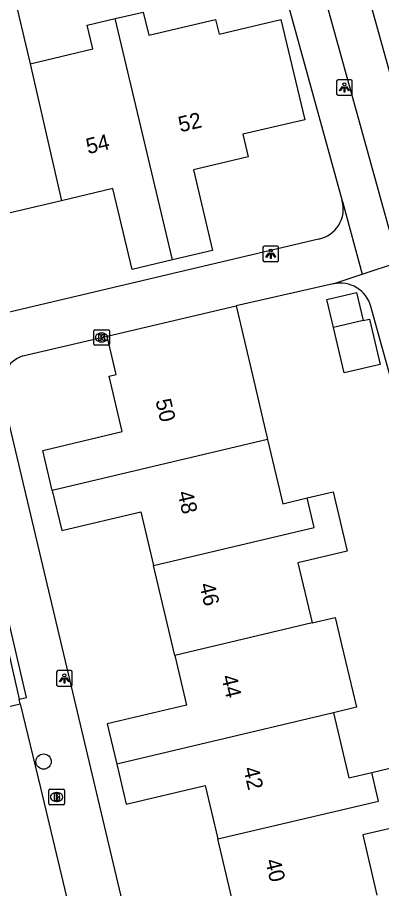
# Model space of a CAD drawing. Extents: x 158038 to 159242, y 380133 to 381214.
# Drawn here: x 159035.7 to 159059, y 380870 to 380925.9 of the extents above; entities that cross this region are included whole.
import ezdxf

# ---------------------------------------------------------------- set-up
doc = ezdxf.new("R2010")
doc.units = 0
for name, color, linetype in [('IMGEO_Boom', 7, 'Continuous'), ('IMGEO_Brandkraan', 7, 'Continuous'), ('IMGEO_Fietspad_open', 7, 'Continuous'), ('IMGEO_Kolk', 7, 'Continuous'), ('IMGEO_Lichtpunt', 7, 'Continuous'), ('IMGEO_Muur', 7, 'Continuous'), ('IMGEO_Pand', 7, 'Continuous'), ('IMGEO_Pand_nummerreeks', 7, 'Continuous'), ('IMGEO_Rijbaan_lokaal_open', 7, 'Continuous'), ('IMGEO_Voetpad_open', 7, 'Continuous')]:
    doc.layers.add(name, color=color, linetype=linetype)

msp = doc.modelspace()

# ---------------------------------------------------------------- linework, layer by layer
at = {"layer": 'IMGEO_Boom'}
msp.add_circle((159037.327, 380878.146), 0.489, dxfattribs=at)
at = {"layer": 'IMGEO_Brandkraan'}
for p, q in [((159037.658, 380875.448), (159037.658, 380876.3)), ((159037.733, 380876.374), (159038.585, 380876.374)), ((159038.146, 380876.154), (159038.171, 380876.154)), ((159038.659, 380876.3), (159038.659, 380875.448)), ((159038.169, 380875.594), (159038.144, 380875.594)), ((159038.585, 380875.374), (159037.733, 380875.374))]:
    msp.add_line(p, q, dxfattribs=at)
for points in [[(159037.658, 380875.448), (159037.658, 380876.3)], [(159037.733, 380876.374), (159038.585, 380876.374)], [(159038.659, 380876.3), (159038.659, 380875.448)], [(159038.006, 380876.074), (159038.006, 380875.674), (159038.219, 380875.674)], [(159038.237, 380876.074), (159038.006, 380876.074)], [(159038.185, 380875.993), (159038.131, 380875.993), (159038.131, 380875.917)], [(159038.131, 380875.917), (159038.184, 380875.917)], [(159038.193, 380875.841), (159038.131, 380875.841), (159038.131, 380875.76)], [(159038.131, 380875.76), (159038.193, 380875.76)], [(159038.585, 380875.374), (159037.733, 380875.374)]]:
    msp.add_lwpolyline(points, dxfattribs=at)
for centre, radius, start, end in [((159037.735, 380876.298), 0.0765, 91.552, 178.448), ((159037.735, 380876.298), 0.0765, 91.552, 178.448), ((159038.583, 380876.298), 0.0765, 1.552, 88.448), ((159038.583, 380876.298), 0.0765, 1.552, 88.448), ((159038.186, 380875.955), 0.0379, 267.8285, 90.9355), ((159038.194, 380875.8), 0.0404, 269.8759, 90.5077), ((159038.225, 380875.925), 0.251, 268.6676, 293.5347), ((159038.241, 380875.929), 0.145, 59.4692, 91.5367), ((159038.266, 380875.976), 0.0922, 285.5137, 58.1501), ((159038.271, 380875.784), 0.105, 301.3115, 78.989), ((159037.735, 380875.45), 0.0765, 181.552, 268.448), ((159037.735, 380875.45), 0.0765, 181.552, 268.448), ((159038.583, 380875.45), 0.0765, 271.552, 358.448), ((159038.583, 380875.45), 0.0765, 271.552, 358.448)]:
    msp.add_arc(centre, radius, start, end, dxfattribs=at)
for centre, major_axis, ratio, start_param, end_param in [((159038.145, 380875.874), (-0.387, 0.002), 0.722429, 4.712389, 7.853982), ((159038.17, 380875.874), (-0.39, 0.002), 0.717154, 1.570796, 4.712389)]:
    msp.add_ellipse(centre, major_axis=major_axis, ratio=ratio, start_param=start_param, end_param=end_param, dxfattribs=at)
at = {"layer": 'IMGEO_Fietspad_open'}
msp.add_lwpolyline([(159062.126, 380912.878), (159056.725, 380932.322), (159051.576, 380950.799), (159049.831, 380957.036)], dxfattribs=at)
at = {"layer": 'IMGEO_Kolk'}
for p, q in [((159040.54, 380904.909), (159040.54, 380905.761)), ((159040.615, 380905.835), (159041.467, 380905.835)), ((159041.541, 380905.761), (159041.541, 380904.909)), ((159041.028, 380905.615), (159041.053, 380905.615)), ((159041.467, 380904.835), (159040.615, 380904.835)), ((159041.051, 380905.055), (159041.026, 380905.055))]:
    msp.add_line(p, q, dxfattribs=at)
for points in [[(159040.54, 380904.909), (159040.54, 380905.761)], [(159040.615, 380905.835), (159041.467, 380905.835)], [(159041.541, 380905.761), (159041.541, 380904.909)], [(159040.861, 380905.535), (159040.984, 380905.535), (159040.984, 380905.384), (159041.114, 380905.535), (159041.278, 380905.535), (159041.132, 380905.384), (159041.285, 380905.135), (159041.133, 380905.135), (159041.048, 380905.299), (159040.984, 380905.232), (159040.984, 380905.135), (159040.861, 380905.135), (159040.861, 380905.535)], [(159041.467, 380904.835), (159040.615, 380904.835)]]:
    msp.add_lwpolyline(points, dxfattribs=at)
for centre, start, end in [((159040.617, 380905.759), 91.552, 178.448), ((159040.617, 380905.759), 91.552, 178.448), ((159041.465, 380905.759), 1.552, 88.448), ((159041.465, 380905.759), 1.552, 88.448), ((159040.617, 380904.911), 181.552, 268.448), ((159040.617, 380904.911), 181.552, 268.448), ((159041.465, 380904.911), 271.552, 358.448), ((159041.465, 380904.911), 271.552, 358.448)]:
    msp.add_arc(centre, 0.0765, start, end, dxfattribs=at)
for centre, major_axis, ratio, start_param, end_param in [((159041.027, 380905.335), (-0.387, 0.002), 0.722429, 4.712389, 7.853982), ((159041.052, 380905.335), (-0.39, 0.002), 0.717154, 1.570796, 4.712389)]:
    msp.add_ellipse(centre, major_axis=major_axis, ratio=ratio, start_param=start_param, end_param=end_param, dxfattribs=at)
at = {"layer": 'IMGEO_Lichtpunt'}
for p, q in [((159056.091, 380921.773), (159056.091, 380920.966)), ((159056.091, 380921.773), (159056.091, 380920.966)), ((159056.993, 380921.868), (159056.185, 380921.868)), ((159056.993, 380921.868), (159056.185, 380921.868)), ((159057.087, 380920.966), (159057.087, 380921.773)), ((159057.087, 380920.966), (159057.087, 380921.773)), ((159056.185, 380920.872), (159056.993, 380920.872)), ((159056.185, 380920.872), (159056.993, 380920.872)), ((159051.373, 380911.1), (159051.373, 380910.293)), ((159051.373, 380911.1), (159051.373, 380910.293)), ((159052.275, 380911.195), (159051.467, 380911.195)), ((159052.275, 380911.195), (159051.467, 380911.195)), ((159052.369, 380910.293), (159052.369, 380911.1)), ((159052.369, 380910.293), (159052.369, 380911.1)), ((159051.467, 380910.199), (159052.275, 380910.199)), ((159051.467, 380910.199), (159052.275, 380910.199)), ((159039.062, 380883.977), (159038.254, 380883.977)), ((159039.062, 380883.977), (159038.254, 380883.977)), ((159038.16, 380883.882), (159038.16, 380883.075)), ((159038.16, 380883.882), (159038.16, 380883.075)), ((159039.156, 380883.075), (159039.156, 380883.882)), ((159039.156, 380883.075), (159039.156, 380883.882)), ((159038.254, 380882.981), (159039.062, 380882.981)), ((159038.254, 380882.981), (159039.062, 380882.981))]:
    msp.add_line(p, q, dxfattribs=at)
for points in [[(159056.465, 380921.437), (159056.504, 380921.409), (159056.316, 380921.147), (159056.278, 380921.174), (159056.465, 380921.437)], [(159056.677, 380921.409), (159056.715, 380921.436), (159056.902, 380921.174), (159056.863, 380921.146), (159056.677, 380921.409)], [(159056.567, 380921.389), (159056.614, 380921.389), (159056.614, 380921.067), (159056.567, 380921.067), (159056.567, 380921.389)], [(159051.747, 380910.764), (159051.786, 380910.736), (159051.598, 380910.474), (159051.56, 380910.501), (159051.747, 380910.764)], [(159051.849, 380910.716), (159051.896, 380910.716), (159051.896, 380910.394), (159051.849, 380910.394), (159051.849, 380910.716)], [(159051.959, 380910.736), (159051.997, 380910.763), (159052.184, 380910.501), (159052.145, 380910.473), (159051.959, 380910.736)], [(159038.534, 380883.546), (159038.573, 380883.518), (159038.385, 380883.256), (159038.347, 380883.283), (159038.534, 380883.546)], [(159038.636, 380883.498), (159038.683, 380883.498), (159038.683, 380883.176), (159038.636, 380883.176), (159038.636, 380883.498)], [(159038.746, 380883.518), (159038.784, 380883.545), (159038.971, 380883.283), (159038.932, 380883.255), (159038.746, 380883.518)]]:
    msp.add_lwpolyline(points, dxfattribs=at)
for centre in [(159056.59, 380921.571), (159051.872, 380910.898), (159038.659, 380883.68)]:
    msp.add_circle(centre, 0.0994, dxfattribs=at)
for centre, start, end in [((159056.185, 380921.773), 90, 180), ((159056.185, 380921.773), 90, 180), ((159056.993, 380921.773), 0, 90), ((159056.993, 380921.773), 0, 90), ((159056.185, 380920.966), 180, 270), ((159056.185, 380920.966), 180, 270), ((159056.993, 380920.966), 270, 0), ((159056.993, 380920.966), 270, 360), ((159051.467, 380911.1), 90, 180), ((159051.467, 380911.1), 90, 180), ((159052.275, 380911.1), 0, 90), ((159052.275, 380911.1), 0, 90), ((159051.467, 380910.293), 180, 270), ((159051.467, 380910.293), 180, 270), ((159052.275, 380910.293), 270, 0), ((159052.275, 380910.293), 270, 360), ((159038.254, 380883.882), 90, 180), ((159038.254, 380883.882), 90, 180), ((159039.062, 380883.882), 0, 90), ((159039.062, 380883.882), 0, 90), ((159038.254, 380883.075), 180, 270), ((159038.254, 380883.075), 180, 270), ((159039.062, 380883.075), 270, 0), ((159039.062, 380883.075), 270, 360)]:
    msp.add_arc(centre, 0.0946, start, end, dxfattribs=at)
at = {"layer": 'IMGEO_Muur'}
for points in [[(159035.76, 380882.149), (159036.24, 380882.261), (159034.582, 380889.337)], [(159034.745, 380886.685), (159035.76, 380882.149)]]:
    msp.add_lwpolyline(points, dxfattribs=at)
at = {"layer": 'IMGEO_Pand'}
for points in [[(159030.544, 380921.468), (159034.592, 380922.425), (159033.452, 380927.247), (159035.34, 380927.694), (159036.476, 380922.888)], [(159041.911, 380925.781), (159043.704, 380926.205), (159044.055, 380924.72), (159048.341, 380925.734), (159048.565, 380924.791), (159052.526, 380925.728), (159054.045, 380919.302), (159050.083, 380918.365), (159050.424, 380916.924), (159046.927, 380916.097), (159048.151, 380910.92), (159045.572, 380910.31)], [(159036.476, 380922.888), (159040.483, 380923.835), (159040.123, 380925.358), (159041.911, 380925.781)], [(159045.572, 380910.31), (159041.911, 380925.781)], [(159036.476, 380922.888), (159038.479, 380914.109)], [(159045.572, 380910.31), (159042.994, 380909.701), (159041.769, 380914.887), (159038.479, 380914.109)], [(159038.479, 380914.109), (159032.614, 380912.723)], [(159055.89, 380905.97), (159055.467, 380907.771), (159057.367, 380908.217), (159057.79, 380906.416)], [(159041.4, 380905.412), (159049.653, 380907.364)], [(159049.653, 380907.364), (159050.717, 380902.833), (159051.674, 380898.791)], [(159057.79, 380906.416), (159058.204, 380906.513), (159058.885, 380903.614), (159056.57, 380903.071), (159055.89, 380905.97)], [(159057.79, 380906.416), (159055.89, 380905.97)], [(159037.879, 380895.525), (159037.271, 380898.095), (159042.36, 380899.3), (159041.519, 380902.854), (159041.978, 380902.963), (159041.4, 380905.412)], [(159051.674, 380898.791), (159037.879, 380895.525)], [(159051.674, 380898.791), (159052.647, 380894.678), (159054.202, 380895.046)], [(159037.879, 380895.525), (159038.488, 380892.955), (159043.545, 380894.152), (159044.359, 380890.711)], [(159054.202, 380895.046), (159055.867, 380895.44), (159056.767, 380891.639), (159053.609, 380890.891), (159054.522, 380887.034)], [(159044.359, 380890.711), (159054.652, 380893.147), (159054.202, 380895.046)], [(159045.722, 380884.952), (159044.359, 380890.711)], [(159054.522, 380887.034), (159056.003, 380887.383), (159056.431, 380885.573), (159057.365, 380881.627), (159055.89, 380881.278)], [(159054.522, 380887.034), (159045.722, 380884.952)], [(159045.722, 380884.952), (159046.476, 380881.765), (159041.4, 380880.564), (159042.01, 380877.988)], [(159055.89, 380881.278), (159042.01, 380877.988)], [(159055.89, 380881.278), (159056.879, 380877.1), (159058.336, 380877.445)], [(159042.01, 380877.988), (159042.62, 380875.41), (159047.672, 380876.605), (159048.482, 380873.182)], [(159058.336, 380877.445), (159060.039, 380877.848), (159060.465, 380876.047)], [(159048.482, 380873.182), (159058.769, 380875.615), (159058.336, 380877.445)], [(159060.906, 380874.185), (159057.761, 380873.44), (159058.675, 380869.582)], [(159049.83, 380867.488), (159048.482, 380873.182)]]:
    msp.add_lwpolyline(points, dxfattribs=at)
at = {"layer": 'IMGEO_Rijbaan_lokaal_open'}
for points in [[(159030.969, 380880.704), (159035.826, 380881.856)], [(159035.826, 380881.856), (159037.126, 380876.463), (159043.598, 380849.322), (159050.176, 380820.792)]]:
    msp.add_lwpolyline(points, dxfattribs=at)
at = {"layer": 'IMGEO_Voetpad_open'}
for points in [[(159062.126, 380912.878), (159059.477, 380912.218), (159054.798, 380929.134), (159049.736, 380947.16), (159047.187, 380956.297), (159049.831, 380957.036)], [(159050.364, 380936.227), (159056.446, 380914.101)], [(159056.446, 380914.101), (159056.459, 380914.061), (159057.725, 380909.391)], [(159054.938, 380911.648), (159002.601, 380899.259)], [(159057.725, 380909.391), (159060.044, 380910.164)], [(159055.875, 380908.775), (159057.725, 380909.391)], [(159055.875, 380908.775), (159049.653, 380907.364)], [(159081.206, 380824.683), (159058.288, 380907.317)], [(159035.996, 380904.156), (159041.4, 380905.412)], [(159054.412, 380818.274), (159034.663, 380901.723)], [(159035.826, 380881.856), (159035.76, 380882.149)]]:
    msp.add_lwpolyline(points, dxfattribs=at)
for centre, radius, start, end in [((159054.557, 380913.572), 1.962, 281.2067, 15.6304), ((159056.319, 380906.784), 2.04, 15.1391, 102.5779), ((159036.675, 380902.202), 2.068, 109.1632, 193.4016)]:
    msp.add_arc(centre, radius, start, end, dxfattribs=at)

# ---------------------------------------------------------------- texts
at = {"layer": 'IMGEO_Pand_nummerreeks'}
for s, rotation, p in [('52', 13.3157, (159046.081, 380918.486)), ('54', 13.3157, (159040.174, 380917.088)), ('50', 283.3993, (159044.483, 380901.289)), ('48', 283.3993, (159045.888, 380895.389)), ('46', 283.3993, (159047.292, 380889.493)), ('44', 283.3993, (159048.698, 380883.594)), ('42', 283.3993, (159050.102, 380877.698)), ('40', 283.4013, (159051.508, 380871.794))]:
    msp.add_text(s, height=1, rotation=rotation, dxfattribs=at).set_placement(p)

doc.saveas('drawing.dxf')
